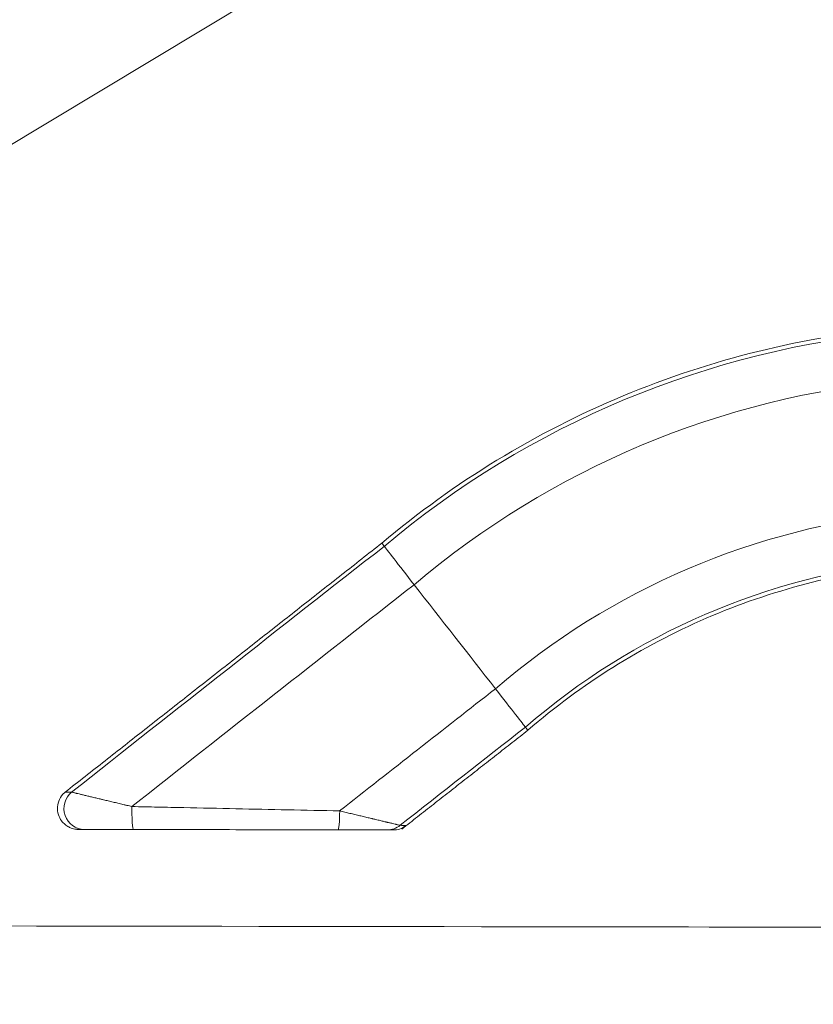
# Model space of a CAD drawing. Header units: millimetres. Extents: x 0 to 594, y 0 to 420.
# Tile 30 of 1056: x 201 to 207, y 65 to 72. Entities that reach past the tile are written whole.
import ezdxf

# ---------------------------------------------------------------- set-up
doc = ezdxf.new("R2010")
doc.units = ezdxf.units.MM
doc.layers.add('1', color=7, linetype='Continuous', true_color=0xffffff)
doc.styles.add('Arial', font='txt')
doc.dimstyles.get("Standard").update_dxf_attribs({"dimtxt": 0.18, "dimasz": 0.18, "dimexe": 0.18, "dimexo": 0.0625, "dimgap": 0.09, "dimtad": 0, "dimtih": 1, "dimtoh": 1, "dimdec": 4, "dimzin": 0, "dimdsep": 46, "dimtxsty": 'Standard', "dimcen": 0.09, "dimadec": 0, "dimazin": 0, "dimtfac": 1, "dimtdec": 4, "dimtofl": 0, "dimtmove": 0, "dimatfit": 3, "dimfxl": 0, "dimtolj": 1, "dimtzin": 0, "dimarcsym": 0})

# ---------------------------------------------------------------- blocks, each defined once
blk = doc.blocks.new('_U10')
at = {"layer": '1', "color": 18, "lineweight": 18}
for p, q in [((89.3862, 156.501), (71.7658, 156.501)), ((73.7658, 156.501), (73.7658, 109.1211)), ((276.553, 129.1958), (71.7658, 129.1958))]:
    blk.add_line(p, q, dxfattribs=at)
at = {"layer": '1', "color": 18}
for points in [[(73.7658, 156.501), (74.7037, 153.001), (72.828, 153.001)], [(73.7658, 129.1958), (72.828, 132.6958), (74.7037, 132.6958)]]:
    blk.add_solid(points, dxfattribs=at)
at = {"layer": '1', "color": 18, "linetype": 'Continuous', "lineweight": 13, "char_height": 3.5, "attachment_point": 7, "rotation": 90, "line_spacing_factor": 1.047437, "style": 'Arial'}
for s, insert in [('\\fArial|b0|i0;\\W1.0000;0.55', (76.7446, 98.6122)), ('\\fArial|b0|i0;\\W1.0000;FWD TIE DOWN', (76.7446, 58.6144))]:
    blk.add_mtext(s, dxfattribs=dict(at, insert=insert))
blk = doc.blocks.new('_U14')
at = {"layer": '1', "color": 18, "lineweight": 18}
for p, q in [((118.6615, 179.0767), (58.8264, 179.0767)), ((60.8264, 179.0767), (60.8264, 110.1517)), ((276.553, 129.1958), (58.8264, 129.1958))]:
    blk.add_line(p, q, dxfattribs=at)
at = {"layer": '1', "color": 18}
for points in [[(60.8264, 179.0767), (61.7642, 175.5767), (59.8886, 175.5767)], [(60.8264, 129.1958), (59.8886, 132.6958), (61.7642, 132.6958)]]:
    blk.add_solid(points, dxfattribs=at)
at = {"layer": '1', "color": 18, "linetype": 'Continuous', "lineweight": 13, "char_height": 3.5, "attachment_point": 7, "rotation": 90, "line_spacing_factor": 1.047437, "style": 'Arial'}
for s, insert in [('\\fArial|b0|i0;\\W1.0000;1.00', (63.8052, 99.6428)), ('\\fArial|b0|i0;\\W1.0000;BOW DEFLATED', (63.8052, 58.2793))]:
    blk.add_mtext(s, dxfattribs=dict(at, insert=insert))

msp = doc.modelspace()

# ---------------------------------------------------------------- linework, layer by layer
at = {"layer": '1', "color": 155, "linetype": 'Continuous', "lineweight": 18}
msp.add_line((192.3061, 65.9806), (206.7437, 74.6556), dxfattribs=at)
at = {"layer": '1', "color": 155, "linetype": 'Continuous', "lineweight": 13}
for centre, major_axis, ratio, start_param, end_param in [((208.0142, 63.3041), (6.6234, 0.188), 1, 1.632446, 2.243312), ((208.0142, 63.3041), (6.2751, 0.1781), 1, 1.634542, 2.245408), ((208.0142, 63.3041), (5.3311, 0.1513), 1, 1.6416, 2.252466), ((512.7372, -326.7842), (501.4195, 14.2307), 1, 2.206071, 2.211748), ((208.0142, 63.3041), (4.9829, 0.1414), 1, 1.64488, 2.255745), ((512.7372, -326.7842), (501.0709, 14.2208), 1, 2.206072, 2.2112), ((512.7372, -326.7842), (500.1261, 14.194), 1, 2.206072, 2.208906), ((512.7372, -326.7842), (499.7775, 14.1841), 1, 2.206073, 2.208353), ((201.5955, 66.4911), (-0.0004, -0.15), 0.98136, 3.822549, 6.283901), ((201.9461, 66.4905), (0.0003, 0.15), 0.075444, 1.476088, 3.141731), ((203.411, 66.4879), (0.0003, 0.15), 0.075235, 3.141455, 4.617231), ((203.7629, 66.4874), (0.0002, 0.15), 0.981206, 3.14088, 3.81779)]:
    msp.add_ellipse(centre, major_axis=major_axis, ratio=ratio, start_param=start_param, end_param=end_param, dxfattribs=at)
at = {"layer": '1', "color": 155, "linetype": 'Continuous', "lineweight": 18}
for centre, major_axis, start_param, end_param in [((206.1305, 65.3096), (-2.407, 3.0813), 0.000041, 0.12128), ((203.9856, 68.0553), (-0.2462, 0.3152), 0.12128, 1.449738), ((204.2467, 67.7214), (-2.407, 3.0813), 1.449738, 1.692077), ((204.5079, 67.3866), (-0.2462, 0.3152), 1.692077, 3.020534), ((202.363, 70.1325), (-2.407, 3.0813), 3.020534, 3.141631)]:
    msp.add_ellipse(centre, major_axis=major_axis, ratio=0.000082, start_param=start_param, end_param=end_param, dxfattribs=at)
for points, degree in [([(207.4171, 69.932), (207.0771, 69.9011), (206.4106, 69.7894), (205.4416, 69.4697), (204.5328, 69.0059), (203.9846, 68.6107), (203.7235, 68.3909)], 3), ([(203.7235, 68.3909), (201.439, 66.5938)], 1), ([(204.77, 67.0512), (204.9624, 67.2174), (205.3668, 67.5169), (206.0392, 67.8711), (206.7578, 68.1185), (207.253, 68.2081), (207.5059, 68.2344)], 3), ([(203.8672, 66.3435), (204.77, 67.0512)], 1)]:
    msp.add_open_spline(points, degree=degree, dxfattribs=at)
for points, knots in [([(201.4701, 66.6152), (201.4633, 66.6115), (201.4408, 66.5965), (201.4138, 66.558), (201.3985, 66.5019), (201.405, 66.4477), (201.4269, 66.4047), (201.4533, 66.3763), (201.4801, 66.3584), (201.5044, 66.3483), (201.5239, 66.3435), (201.5369, 66.3419), (201.5437, 66.3415), (201.5461, 66.3414), (201.5477, 66.3413), (201.5492, 66.3413), (201.5508, 66.3412), (201.5536, 66.3412), (201.5582, 66.3412), (201.5798, 66.3412), (201.5876, 66.3411)], [0, 0, 0, 0, 0.030511, 0.10876, 0.180441, 0.259611, 0.320489, 0.370711, 0.413164, 0.448138, 0.475249, 0.49366, 0.500196, 0.504418, 0.508802, 0.51577, 0.531127, 0.585163, 0.87116, 1, 1, 1, 1]), ([(203.7629, 66.3374), (203.7636, 66.3374), (203.7943, 66.3373), (203.8026, 66.3373), (203.8075, 66.3373), (203.809, 66.3374), (203.8109, 66.3374), (203.8136, 66.3375), (203.8197, 66.3378), (203.8404, 66.3402), (203.8657, 66.3469), (203.883, 66.3591), (203.888, 66.3632)], [0, 0, 0, 0, 0.017102, 0.75092, 0.807852, 0.82897, 0.840402, 0.84738, 0.85578, 0.879416, 0.964321, 1, 1, 1, 1]), ([(201.5952, 66.3411), (201.5804, 66.3411), (201.5693, 66.3412), (201.5553, 66.3412), (201.5517, 66.3412), (201.551, 66.3412)], [0, 0, 0, 0, 0.52687, 0.52687, 1, 1, 1, 1]), ([(201.9458, 66.3405), (201.9275, 66.3405), (201.9093, 66.3405), (201.8733, 66.3406), (201.8555, 66.3406), (201.8291, 66.3407), (201.8203, 66.3407), (201.8029, 66.3407), (201.7942, 66.3407), (201.7814, 66.3408), (201.7771, 66.3408), (201.7707, 66.3408), (201.7686, 66.3408), (201.7643, 66.3408), (201.7538, 66.3408), (201.7434, 66.3408), (201.7272, 66.3409), (201.7193, 66.3409), (201.7037, 66.3409), (201.6961, 66.3409), (201.685, 66.3409), (201.6813, 66.3409), (201.6759, 66.341), (201.6741, 66.341), (201.6706, 66.341), (201.6688, 66.341), (201.6601, 66.341), (201.6534, 66.341), (201.6408, 66.341), (201.6349, 66.341), (201.628, 66.341), (201.6266, 66.341), (201.624, 66.3411), (201.6227, 66.3411), (201.6189, 66.3411), (201.6165, 66.3411), (201.6098, 66.3411), (201.606, 66.3411), (201.5996, 66.3411), (201.597, 66.3411), (201.5952, 66.3411)], [0, 0, 0, 0, 0.125, 0.125, 0.25, 0.25, 0.3125, 0.3125, 0.375, 0.375, 0.40625, 0.40625, 0.421875, 0.421875, 0.4375, 0.5, 0.5, 0.5625, 0.5625, 0.625, 0.625, 0.65625, 0.65625, 0.671875, 0.671875, 0.6875, 0.6875, 0.75, 0.75, 0.8125, 0.8125, 0.828125, 0.828125, 0.84375, 0.84375, 0.875, 0.875, 0.9375, 0.9375, 1, 1, 1, 1]), ([(203.4108, 66.3379), (203.2887, 66.3381), (203.1666, 66.3384), (202.9225, 66.3388), (202.6783, 66.3392), (202.4342, 66.3396), (202.19, 66.34), (202.0679, 66.3403), (201.9458, 66.3405)], [0, 0, 0, 0, 0.25, 0.25, 0.5, 0.75, 0.75, 1, 1, 1, 1]), ([(203.7626, 66.3374), (203.7609, 66.3374), (203.7583, 66.3374), (203.7518, 66.3374), (203.7479, 66.3374), (203.7423, 66.3374), (203.7411, 66.3374), (203.7387, 66.3374), (203.7375, 66.3374), (203.7337, 66.3374), (203.731, 66.3374), (203.7228, 66.3374), (203.7169, 66.3374), (203.7043, 66.3374), (203.6976, 66.3375), (203.6889, 66.3375), (203.6871, 66.3375), (203.6836, 66.3375), (203.6782, 66.3375), (203.6727, 66.3375), (203.6615, 66.3375), (203.6538, 66.3375), (203.6382, 66.3375), (203.6302, 66.3376), (203.618, 66.3376), (203.6138, 66.3376), (203.6076, 66.3376), (203.6055, 66.3376), (203.6013, 66.3376), (203.5992, 66.3376), (203.5887, 66.3376), (203.5802, 66.3376), (203.563, 66.3377), (203.5544, 66.3377), (203.537, 66.3377), (203.5282, 66.3377), (203.5017, 66.3378), (203.4838, 66.3378), (203.4611, 66.3378), (203.4566, 66.3379), (203.4474, 66.3379), (203.4429, 66.3379), (203.4291, 66.3379), (203.42, 66.3379), (203.4108, 66.3379)], [0, 0, 0, 0, 0.0625, 0.0625, 0.125, 0.125, 0.140625, 0.140625, 0.15625, 0.15625, 0.1875, 0.1875, 0.25, 0.25, 0.3125, 0.3125, 0.328125, 0.328125, 0.34375, 0.375, 0.375, 0.4375, 0.4375, 0.5, 0.5, 0.53125, 0.53125, 0.546875, 0.546875, 0.5625, 0.5625, 0.625, 0.625, 0.6875, 0.6875, 0.75, 0.75, 0.875, 0.875, 0.90625, 0.90625, 0.9375, 0.9375, 1, 1, 1, 1]), ([(203.8069, 66.3373), (203.8071, 66.3373), (203.8078, 66.3373), (203.8035, 66.3373), (203.7887, 66.3373), (203.7775, 66.3373), (203.7626, 66.3374)], [0, 0, 0, 0, 0.078739, 0.53937, 0.53937, 1, 1, 1, 1]), ([(209.1801, 65.637), (207.599, 65.6397), (200.3547, 65.6513), (187.9388, 65.6629), (177.1044, 65.7456), (171.9331, 65.7951)], [0, 0, 0, 0, 0.127346, 0.583479, 1, 1, 1, 1])]:
    msp.add_open_spline(points, degree=3, knots=knots, dxfattribs=at)
at = {"layer": '1', "color": 155, "linetype": 'Continuous', "lineweight": 13}
for points, knots in [([(201.4581, 66.6089), (201.4581, 66.6089), (201.4581, 66.6089), (201.4581, 66.6089), (201.4619, 66.6088), (201.4769, 66.6084), (201.4881, 66.6082), (201.5031, 66.6079)], [0, 0, 0, 0, 0.003895, 0.003895, 0.501947, 0.501947, 1, 1, 1, 1]), ([(201.5031, 66.6079), (201.505, 66.6074), (201.5076, 66.6068), (201.5142, 66.6052), (201.5182, 66.6043), (201.5251, 66.6026), (201.5276, 66.602), (201.5315, 66.6011), (201.5329, 66.6008), (201.5356, 66.6001), (201.5371, 66.5998), (201.5444, 66.598), (201.5508, 66.5965), (201.5647, 66.5932), (201.5721, 66.5914), (201.5839, 66.5886), (201.588, 66.5876), (201.5963, 66.5856), (201.6006, 66.5846), (201.6136, 66.5814), (201.6227, 66.5793), (201.6413, 66.5748), (201.651, 66.5725), (201.6708, 66.5678), (201.681, 66.5653), (201.6968, 66.5616), (201.7048, 66.5597), (201.7129, 66.5577), (201.7183, 66.5564), (201.7211, 66.5558), (201.7348, 66.5525), (201.7459, 66.5498), (201.7684, 66.5445), (201.7798, 66.5417), (201.8028, 66.5362), (201.8144, 66.5335), (201.8379, 66.5278), (201.8498, 66.525), (201.8678, 66.5207), (201.8768, 66.5185), (201.8859, 66.5164), (201.892, 66.5149), (201.8951, 66.5142), (201.9103, 66.5105), (201.9226, 66.5076), (201.9349, 66.5047)], [0, 0, 0, 0, 0.0625, 0.0625, 0.125, 0.125, 0.15625, 0.15625, 0.171875, 0.171875, 0.1875, 0.1875, 0.25, 0.25, 0.3125, 0.3125, 0.34375, 0.34375, 0.375, 0.375, 0.4375, 0.4375, 0.5, 0.5, 0.5625, 0.5625, 0.59375, 0.609375, 0.609375, 0.625, 0.625, 0.6875, 0.6875, 0.75, 0.75, 0.8125, 0.8125, 0.875, 0.875, 0.90625, 0.921875, 0.921875, 0.9375, 0.9375, 1, 1, 1, 1]), ([(201.9349, 66.5047), (201.9968, 66.5034), (202.0587, 66.5021), (202.1517, 66.5002), (202.1827, 66.4995), (202.2447, 66.4982), (202.2758, 66.4976), (202.4308, 66.4943), (202.6789, 66.4892), (202.9267, 66.484), (203.1745, 66.4788), (203.2984, 66.4762), (203.4222, 66.4737)], [0, 0, 0, 0, 0.125, 0.125, 0.1875, 0.1875, 0.25, 0.25, 0.5, 0.75, 0.75, 1, 1, 1, 1]), ([(203.4222, 66.4737), (203.4345, 66.4707), (203.4468, 66.4678), (203.4651, 66.4634), (203.4712, 66.462), (203.4833, 66.4591), (203.4894, 66.4576), (203.5075, 66.4533), (203.5313, 66.4476), (203.5547, 66.442), (203.5777, 66.4365), (203.5891, 66.4338), (203.6115, 66.4284), (203.6226, 66.4258), (203.639, 66.4219), (203.6444, 66.4206), (203.6525, 66.4186), (203.6552, 66.418), (203.6605, 66.4167), (203.6632, 66.4161), (203.6764, 66.4129), (203.6867, 66.4105), (203.7067, 66.4057), (203.7164, 66.4034), (203.7351, 66.3989), (203.7442, 66.3967), (203.7551, 66.3941), (203.7573, 66.3936), (203.7615, 66.3926), (203.7637, 66.3921), (203.7699, 66.3906), (203.774, 66.3896), (203.7858, 66.3868), (203.7932, 66.385), (203.807, 66.3817), (203.8134, 66.3802), (203.8207, 66.3784), (203.8222, 66.3781), (203.825, 66.3774), (203.8263, 66.3771), (203.8303, 66.3761), (203.8328, 66.3755), (203.8398, 66.3739), (203.8437, 66.3729), (203.8504, 66.3713), (203.853, 66.3707), (203.8549, 66.3703)], [0, 0, 0, 0, 0.0625, 0.0625, 0.09375, 0.09375, 0.125, 0.125, 0.1875, 0.25, 0.25, 0.3125, 0.3125, 0.375, 0.375, 0.40625, 0.40625, 0.421875, 0.421875, 0.4375, 0.4375, 0.5, 0.5, 0.5625, 0.5625, 0.625, 0.625, 0.640625, 0.640625, 0.65625, 0.65625, 0.6875, 0.6875, 0.75, 0.75, 0.8125, 0.8125, 0.828125, 0.828125, 0.84375, 0.84375, 0.875, 0.875, 0.9375, 0.9375, 1, 1, 1, 1]), ([(203.8549, 66.3703), (203.8699, 66.37), (203.8812, 66.3697), (203.8907, 66.3695), (203.8923, 66.3695), (203.8945, 66.3695), (203.8951, 66.3695), (203.8963, 66.3694), (203.8989, 66.3694), (203.9001, 66.3694), (203.9001, 66.3694)], [0, 0, 0, 0, 0.501856, 0.501856, 0.627319, 0.627319, 0.690051, 0.690051, 0.752783, 1, 1, 1, 1])]:
    msp.add_open_spline(points, degree=3, knots=knots, dxfattribs=at)

# ---------------------------------------------------------------- dimensions: what is measured, and where the dimension line sits
at = {"layer": '1', "color": 18, "linetype": 'Continuous', "lineweight": 13}
for base, p2, text, picture, middle in [((60.8264, 179.0767), (118.6615, 179.0767), '\\fArial|b0|i0;\\C18;{\\H1.00x;\\fArial|b0|i0;BOW DEFLATED\\fArial|b0|i0;}\\C18; <> ', '_U14', (60.8264, 83.3868)), ((73.7658, 156.501), (93.3862, 156.501), '\\fArial|b0|i0;\\C18;{\\H1.00x;\\fArial|b0|i0;FWD TIE DOWN\\fArial|b0|i0;}\\C18; <> ', '_U10', (73.7658, 83.039))]:
    dim = msp.add_linear_dim(base=base, p1=(276.553, 129.1958), p2=p2, angle=90, text=text, dimstyle='Standard', override={"dimtxt": 3.5, "dimasz": 3.5, "dimexe": 2, "dimexo": 0, "dimgap": 1.5, "dimtih": 0, "dimtoh": 0, "dimdec": 2, "dimlfac": 0.02, "dimdsep": 46, "dimlunit": 2, "dimtxsty": 'Arial', "dimsah": 1, "dimse1": 0, "dimse2": 0, "dimsd1": 0, "dimsd2": 0, "dimclrd": 18, "dimclre": 18, "dimclrt": 18, "dimtol": 0, "dimtm": -0.1, "dimtfac": 1, "dimtdec": 2, "dimtofl": 1, "dimtmove": 0, "dimlwd": 18, "dimlwe": 18}, dxfattribs=at)
    dim.commit()
    dim.dimension.update_dxf_attribs({"geometry": picture, "text_midpoint": middle, "dimtype": 160})

doc.saveas('drawing.dxf')
